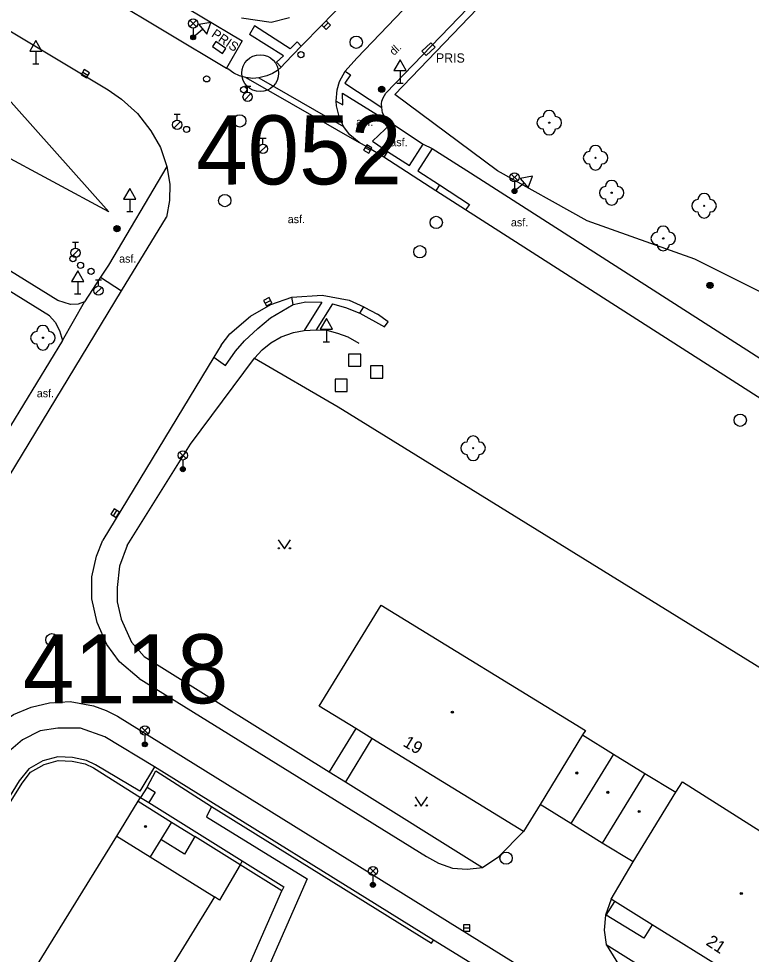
# Model space of a CAD drawing. Extents: x -598341 to -594502, y -1162301 to -1161406.
# Drawn here: x -594603.5 to -594544, y -1161636.7 to -1161560.7 of the extents above; entities that cross this region are included whole.
import ezdxf

# ---------------------------------------------------------------- set-up
doc = ezdxf.new("R2010")
doc.units = 0
for name, color, linetype in [('Vrstva 1', 7, 'Continuous'), ('Vrstva 10', 7, 'Continuous'), ('Vrstva 11', 7, 'Continuous'), ('Vrstva 2', 7, 'Continuous'), ('Vrstva 22', 7, 'Continuous'), ('Vrstva 23', 7, 'Continuous'), ('Vrstva 24', 7, 'Continuous'), ('Vrstva 25', 7, 'Continuous'), ('Vrstva 26', 7, 'Continuous'), ('Vrstva 27', 7, 'Continuous'), ('Vrstva 28', 7, 'Continuous'), ('Vrstva 33', 7, 'Continuous'), ('Vrstva 34', 7, 'Continuous'), ('Vrstva 36', 7, 'Continuous'), ('Vrstva 39', 7, 'Continuous'), ('Vrstva 40', 7, 'Continuous'), ('Vrstva 41', 7, 'Continuous'), ('Vrstva 46', 7, 'Continuous'), ('Vrstva 5', 7, 'Continuous'), ('Vrstva 7', 7, 'Continuous'), ('Vrstva 8', 7, 'Continuous')]:
    doc.layers.add(name, color=color, linetype=linetype)

msp = doc.modelspace()

# ---------------------------------------------------------------- linework, layer by layer
at = {"layer": 'Vrstva 1'}
for radius in [1.5, 0.002]:
    msp.add_circle((-594583.88, -1161565.11), radius, dxfattribs=at)
at = {"layer": 'Vrstva 10'}
for p, q in [((-594603, -1161554.87), (-594586.61, -1161564.7)), ((-594586.61, -1161564.7), (-594586.51, -1161564.76)), ((-594595.14, -1161582.79), (-594591.5, -1161576.8)), ((-594604.82, -1161598.74), (-594595.14, -1161582.79)), ((-594587.05, -1161587.21), (-594587.63, -1161588.17)), ((-594587.63, -1161588.17), (-594596.65, -1161603.05)), ((-594593.7, -1161614.28), (-594570.38, -1161628.73)), ((-594595.47, -1161617.34), (-594555.29, -1161642.28)), ((-594564.5, -1161628.74), (-594562.49, -1161626.7)), ((-594565.83, -1161629.63), (-594564.5, -1161628.74)), ((-594555.38, -1161632.2), (-594555.83, -1161633.49)), ((-594555.83, -1161633.49), (-594555.93, -1161634.71)), ((-594555.93, -1161634.71), (-594555.79, -1161635.87)), ((-594555.79, -1161635.87), (-594553.77, -1161639.09))]:
    msp.add_line(p, q, dxfattribs=at)
for points in [[(-594580.55, -1161562.92), (-594578.83, -1161561.19), (-594565.85, -1161547.73), (-594544.38, -1161525.47)], [(-594650.57, -1161533.78), (-594635.46, -1161543.14), (-594620.79, -1161551.86), (-594605.87, -1161560.69), (-594596.23, -1161566.45)], [(-594576.97, -1161564.95), (-594576.03, -1161563.89), (-594571.03, -1161558.64)], [(-594581.84, -1161564.28), (-594580.55, -1161562.92)], [(-594585.05, -1161565.45), (-594585.55, -1161565.32), (-594586.03, -1161565.1), (-594586.51, -1161564.76)], [(-594582.17, -1161564.63), (-594582.48, -1161564.89), (-594582.89, -1161565.14), (-594583.34, -1161565.33), (-594583.99, -1161565.48)], [(-594581.84, -1161564.28), (-594582.17, -1161564.63)], [(-594577.7, -1161567.37), (-594577.63, -1161566.47), (-594577.44, -1161565.79), (-594576.97, -1161564.95)], [(-594583.99, -1161565.48), (-594584.47, -1161565.53), (-594585.05, -1161565.45)], [(-594596.23, -1161566.45), (-594595.13, -1161567.23), (-594593.84, -1161568.39), (-594592.75, -1161569.79), (-594591.98, -1161571.15), (-594591.45, -1161572.69)], [(-594577.1, -1161569.44), (-594577.46, -1161568.64), (-594577.69, -1161567.77), (-594577.7, -1161567.37)], [(-594575.84, -1161570.74), (-594576.6, -1161570.11), (-594577.1, -1161569.44)], [(-594575.21, -1161571.08), (-594575.84, -1161570.74)], [(-594573.83, -1161571.93), (-594575.21, -1161571.08)], [(-594569.6, -1161574.66), (-594573.83, -1161571.93)], [(-594591.45, -1161572.69), (-594591.21, -1161574.13), (-594591.24, -1161575.46), (-594591.5, -1161576.8)], [(-594567.19, -1161576.21), (-594569.6, -1161574.66)], [(-594528.05, -1161601.28), (-594535.02, -1161596.81), (-594567.19, -1161576.21)], [(-594581.3, -1161583.3), (-594578.85, -1161583.13), (-594576.64, -1161583.55), (-594575.47, -1161584.09)], [(-594587.05, -1161587.21), (-594586.34, -1161586.28), (-594584.66, -1161584.84), (-594583.02, -1161583.9), (-594581.3, -1161583.3)], [(-594575.47, -1161584.09), (-594575.42, -1161584.11), (-594574.34, -1161584.69)], [(-594573.49, -1161585.3), (-594574.34, -1161584.69)], [(-594593.7, -1161614.28), (-594595.31, -1161612.92), (-594596.32, -1161611.52), (-594597.13, -1161609.73), (-594597.55, -1161607.81), (-594597.55, -1161606.02), (-594597.16, -1161604.34), (-594596.65, -1161603.05)], [(-594607.21, -1161620.27), (-594606.37, -1161619.15), (-594605.39, -1161618.21), (-594603.92, -1161617.19), (-594602.48, -1161616.6), (-594600.98, -1161616.25), (-594599.3, -1161616.14), (-594597.41, -1161616.49), (-594596.39, -1161616.88), (-594595.47, -1161617.34)], [(-594570.38, -1161628.73), (-594569.4, -1161629.27), (-594568.25, -1161629.69), (-594567.06, -1161629.76), (-594565.83, -1161629.63)]]:
    msp.add_lwpolyline(points, dxfattribs=at)
at = {"layer": 'Vrstva 11'}
for p, q in [((-594585.05, -1161565.45), (-594575.84, -1161570.74)), ((-594583.99, -1161565.48), (-594577.1, -1161569.44)), ((-594573.79, -1161568.84), (-594573.72, -1161568.74)), ((-594591.45, -1161572.69), (-594596.19, -1161580.69)), ((-594566.8, -1161573.19), (-594533.3, -1161594.68)), ((-594569.31, -1161574.18), (-594569.6, -1161574.66)), ((-594596.19, -1161580.69), (-594596.84, -1161581.68)), ((-594596.84, -1161581.68), (-594598.15, -1161583.69)), ((-594596.84, -1161581.68), (-594595.14, -1161582.79)), ((-594599.93, -1161586.82), (-594598.15, -1161583.69)), ((-594581.21, -1161583.89), (-594581.3, -1161583.3)), ((-594578.88, -1161583.71), (-594580.31, -1161586)), ((-594578.01, -1161583.85), (-594579.34, -1161585.95)), ((-594575.78, -1161584.6), (-594575.47, -1161584.09)), ((-594580.31, -1161586), (-594579.34, -1161585.95)), ((-594599.93, -1161586.82), (-594606.65, -1161597.8)), ((-594589.55, -1161595.23), (-594584.34, -1161588.25)), ((-594587.63, -1161588.17), (-594586.69, -1161588.85)), ((-594584.34, -1161588.25), (-594577.54, -1161592.21)), ((-594577.54, -1161592.21), (-594538.38, -1161616.43)), ((-594594.69, -1161603.46), (-594589.55, -1161595.23)), ((-594594.69, -1161603.46), (-594595.3, -1161605.16)), ((-594595.3, -1161605.16), (-594595.5, -1161606.88)), ((-594595.5, -1161606.88), (-594595.48, -1161608.06)), ((-594595.48, -1161608.06), (-594595.17, -1161609.47)), ((-594595.17, -1161609.47), (-594594.33, -1161611.32)), ((-594594.33, -1161611.32), (-594593.31, -1161612.48)), ((-594593.31, -1161612.48), (-594578.27, -1161621.86)), ((-594601.76, -1161618.54), (-594603.17, -1161619.26)), ((-594600.3, -1161618.31), (-594601.76, -1161618.54)), ((-594598.46, -1161618.32), (-594600.3, -1161618.31)), ((-594596.5, -1161619.02), (-594598.46, -1161618.32)), ((-594576.12, -1161618.35), (-594578.27, -1161621.86)), ((-594603.17, -1161619.26), (-594604.69, -1161620.57)), ((-594592.45, -1161621.45), (-594596.5, -1161619.02)), ((-594574.8, -1161619.15), (-594576.96, -1161622.68)), ((-594578.27, -1161621.86), (-594576.96, -1161622.68)), ((-594576.96, -1161622.68), (-594565.83, -1161629.63)), ((-594593.78, -1161624.25), (-594593.59, -1161623.95)), ((-594593.59, -1161623.95), (-594592.93, -1161624.36)), ((-594592.93, -1161624.36), (-594585.33, -1161629.09)), ((-594591.08, -1161625.94), (-594589.18, -1161627.12)), ((-594585.51, -1161629.4), (-594587.17, -1161632.29)), ((-594585.33, -1161629.09), (-594585.51, -1161629.4)), ((-594587.17, -1161632.29), (-594587.6, -1161632.02)), ((-594552.05, -1161634.28), (-594555.08, -1161632.38)), ((-594555.79, -1161635.87), (-594547.26, -1161641.2))]:
    msp.add_line(p, q, dxfattribs=at)
for points in [[(-594532.12, -1161588.45), (-594548.57, -1161580.21), (-594557.32, -1161577.11), (-594564.61, -1161573.05), (-594572.94, -1161566.83), (-594542.12, -1161534.77)], [(-594573.67, -1161566.74), (-594573.67, -1161566.74), (-594573.67, -1161566.74), (-594573.67, -1161566.74), (-594551.47, -1161543.68)], [(-594598.15, -1161583.69), (-594598.66, -1161583.87), (-594599.29, -1161583.9), (-594600.32, -1161583.57), (-594618.64, -1161572.24), (-594622.7, -1161571.51), (-594660.44, -1161548.1), (-594663.64, -1161546.13)], [(-594601.73, -1161552.7), (-594585.33, -1161562.47), (-594586.61, -1161564.7)], [(-594580.55, -1161562.92), (-594580.88, -1161562.57), (-594581.45, -1161563.12), (-594584.33, -1161561.27), (-594584.75, -1161561.97)], [(-594582.17, -1161564.63), (-594582.55, -1161564.22), (-594581.99, -1161563.7), (-594584.75, -1161561.97)], [(-594576.97, -1161564.95), (-594576.55, -1161565.25), (-594576.99, -1161565.91), (-594574.01, -1161567.91)], [(-594577.7, -1161567.37), (-594577.16, -1161567.69), (-594577.18, -1161566.74), (-594573.79, -1161568.84), (-594573.79, -1161568.84)], [(-594574.01, -1161567.91), (-594574.02, -1161567.61), (-594574.01, -1161567.38), (-594573.88, -1161567.1), (-594573.67, -1161566.74)], [(-594601, -1161584.82), (-594619.17, -1161573.55), (-594623.36, -1161572.79), (-594632.2, -1161567.3)], [(-594573.72, -1161568.74), (-594573.95, -1161568.33), (-594574.01, -1161567.91)], [(-594573.21, -1161569.18), (-594573.69, -1161568.8), (-594573.72, -1161568.74)], [(-594573.21, -1161569.18), (-594574.76, -1161570.63), (-594573.54, -1161571.47)], [(-594573.21, -1161569.18), (-594570.63, -1161570.88)], [(-594573.54, -1161571.47), (-594571.76, -1161572.6), (-594570.63, -1161570.88)], [(-594570.63, -1161570.88), (-594569.92, -1161571.23)], [(-594573.54, -1161571.47), (-594573.83, -1161571.93)], [(-594569.92, -1161571.23), (-594571.08, -1161573.05), (-594569.31, -1161574.18)], [(-594569.92, -1161571.23), (-594566.8, -1161573.19)], [(-594569.31, -1161574.18), (-594566.89, -1161575.77), (-594567.19, -1161576.21)], [(-594586.69, -1161588.85), (-594585.87, -1161587.69), (-594585.15, -1161586.85), (-594584.08, -1161585.85), (-594583.03, -1161584.99), (-594581.21, -1161583.89)], [(-594581.21, -1161583.89), (-594580.16, -1161583.69), (-594578.88, -1161583.71)], [(-594578.01, -1161583.85), (-594576.96, -1161584.15), (-594575.78, -1161584.6)], [(-594575.78, -1161584.6), (-594573.79, -1161585.72), (-594573.49, -1161585.3)], [(-594601, -1161584.82), (-594600.54, -1161585.32), (-594600.17, -1161586), (-594599.93, -1161586.82)], [(-594584.34, -1161588.25), (-594583.73, -1161587.58), (-594583, -1161587), (-594582.18, -1161586.53), (-594581.16, -1161586.18), (-594580.31, -1161586)], [(-594579.34, -1161585.95), (-594578.46, -1161585.99), (-594577.59, -1161586.22), (-594576.75, -1161586.53), (-594575.87, -1161587.04)], [(-594593.07, -1161623.09), (-594592.4, -1161623.5), (-594592.93, -1161624.36)], [(-594587.83, -1161624.67), (-594588.25, -1161625.51), (-594580.06, -1161630.56), (-594587.71, -1161648)], [(-594589.18, -1161627.12), (-594590.02, -1161628.55), (-594591.95, -1161627.36)], [(-594585.51, -1161629.4), (-594589.18, -1161627.12)], [(-594582.12, -1161631.52), (-594585.51, -1161629.4)], [(-594585.33, -1161629.09), (-594581.97, -1161631.19), (-594582.12, -1161631.52)], [(-594588.57, -1161649.33), (-594601.81, -1161665.09), (-594602.96, -1161664.12), (-594589.86, -1161648.53), (-594589, -1161647.2), (-594582.12, -1161631.52)]]:
    msp.add_lwpolyline(points, dxfattribs=at)
at = {"layer": 'Vrstva 22'}
for centre in [(-594560.4, -1161569.13), (-594556.64, -1161571.98), (-594555.33, -1161574.82), (-594547.82, -1161575.88), (-594551.14, -1161578.53), (-594601.52, -1161586.6), (-594566.58, -1161595.57)]:
    msp.add_circle(centre, 0.05, dxfattribs=at)
for centre, start, end in [((-594560.9, -1161569.13), 90, 270), ((-594560.4, -1161568.63), 0, 180), ((-594559.9, -1161569.13), 270, 90), ((-594560.4, -1161569.63), 180, 0), ((-594556.64, -1161571.48), 0, 180), ((-594557.14, -1161571.98), 90, 270), ((-594556.14, -1161571.98), 270, 90), ((-594556.64, -1161572.48), 180, 0), ((-594555.33, -1161574.32), 0, 180), ((-594555.83, -1161574.82), 90, 270), ((-594554.83, -1161574.82), 270, 90), ((-594555.33, -1161575.32), 180, 0), ((-594548.32, -1161575.88), 90, 270), ((-594547.82, -1161575.38), 0, 180), ((-594547.32, -1161575.88), 270, 90), ((-594547.82, -1161576.38), 180, 0), ((-594551.14, -1161578.03), 0, 180), ((-594551.64, -1161578.53), 90, 270), ((-594550.64, -1161578.53), 270, 90), ((-594551.14, -1161579.03), 180, 0), ((-594602.02, -1161586.6), 90, 270), ((-594601.52, -1161586.1), 0, 180), ((-594601.02, -1161586.6), 270, 90), ((-594601.52, -1161587.1), 180, 0), ((-594566.58, -1161595.07), 0, 180), ((-594567.08, -1161595.57), 90, 270), ((-594566.08, -1161595.57), 270, 90), ((-594566.58, -1161596.07), 180, 0)]:
    msp.add_arc(centre, 0.5, start, end, dxfattribs=at)
at = {"layer": 'Vrstva 23'}
for p, q in [((-594605.77, -1161565.62), (-594596.18, -1161576.38)), ((-594596.18, -1161576.38), (-594611.62, -1161568.04))]:
    msp.add_line(p, q, dxfattribs=at)
at = {"layer": 'Vrstva 24'}
for points in [[(-594587.763, -1161562.946), (-594586.936, -1161563.508), (-594586.655, -1161563.094), (-594587.483, -1161562.533)], [(-594570.392, -1161563.685), (-594569.665, -1161562.998), (-594570.009, -1161562.635), (-594570.735, -1161563.322)]]:
    msp.add_lwpolyline(points, close=True, dxfattribs=at)
at = {"layer": 'Vrstva 25'}
for centre, radius in [((-594574.01, -1161566.41), 0.25), ((-594574.01, -1161566.41), 0.2), ((-594574.01, -1161566.41), 0.15), ((-594574.01, -1161566.41), 0.1), ((-594574.01, -1161566.41), 0.05), ((-594595.51, -1161577.74), 0.25), ((-594595.51, -1161577.74), 0.2), ((-594595.51, -1161577.74), 0.15), ((-594595.51, -1161577.74), 0.1), ((-594595.51, -1161577.74), 0.05), ((-594547.34, -1161582.35), 0.25), ((-594547.34, -1161582.35), 0.2), ((-594547.34, -1161582.35), 0.15), ((-594547.34, -1161582.35), 0.1), ((-594547.34, -1161582.35), 0.05)]:
    msp.add_circle(centre, radius, dxfattribs=at)
at = {"layer": 'Vrstva 26'}
for points in [[(-594576.71, -1161588.92), (-594575.71, -1161588.92), (-594575.71, -1161587.92), (-594576.71, -1161587.92)], [(-594574.92, -1161589.89), (-594573.92, -1161589.89), (-594573.92, -1161588.89), (-594574.92, -1161588.89)], [(-594577.8, -1161590.96), (-594576.8, -1161590.96), (-594576.8, -1161589.96), (-594577.8, -1161589.96)]]:
    msp.add_lwpolyline(points, close=True, dxfattribs=at)
at = {"layer": 'Vrstva 27'}
for p, q in [((-594578.695, -1161561.378), (-594578.345, -1161561.021)), ((-594598.293, -1161565.02), (-594597.866, -1161565.282)), ((-594575.354, -1161571.14), (-594574.927, -1161571.399)), ((-594583.479, -1161583.8), (-594583.041, -1161583.56)), ((-594595.79, -1161601.063), (-594595.53, -1161600.637)), ((-594567.36, -1161634.54), (-594566.86, -1161634.54))]:
    msp.add_line(p, q, dxfattribs=at)
for points in [[(-594578.517, -1161561.553), (-594578.167, -1161561.196), (-594578.524, -1161560.846), (-594578.874, -1161561.204)], [(-594598.423, -1161565.233), (-594597.997, -1161565.495), (-594597.736, -1161565.069), (-594598.161, -1161564.807)], [(-594575.484, -1161571.354), (-594575.056, -1161571.613), (-594574.797, -1161571.185), (-594575.225, -1161570.926)], [(-594583.36, -1161584.019), (-594582.921, -1161583.78), (-594583.16, -1161583.341), (-594583.599, -1161583.58)], [(-594595.577, -1161601.194), (-594595.316, -1161600.767), (-594595.743, -1161600.506), (-594596.004, -1161600.933)], [(-594567.36, -1161634.79), (-594566.86, -1161634.79), (-594566.86, -1161634.29), (-594567.36, -1161634.29)]]:
    msp.add_lwpolyline(points, close=True, dxfattribs=at)
for centre in [(-594576.07, -1161562.6), (-594585.54, -1161568.99), (-594586.75, -1161575.46), (-594569.58, -1161577.23), (-594570.91, -1161579.61), (-594544.89, -1161593.3), (-594600.79, -1161611.13), (-594563.91, -1161628.87)]:
    msp.add_circle(centre, 0.5, dxfattribs=at)
at = {"layer": 'Vrstva 28'}
for p, q in [((-594585.15, -1161566.155), (-594584.65, -1161566.155)), ((-594584.9, -1161566.655), (-594584.9, -1161566.155)), ((-594585.158, -1161567.302), (-594584.628, -1161566.772)), ((-594590.87, -1161568.425), (-594590.37, -1161568.425)), ((-594590.62, -1161568.925), (-594590.62, -1161568.425)), ((-594590.878, -1161569.572), (-594590.348, -1161569.042)), ((-594583.908, -1161571.532), (-594583.378, -1161571.002)), ((-594583.9, -1161570.385), (-594583.4, -1161570.385)), ((-594583.65, -1161570.885), (-594583.65, -1161570.385)), ((-594599.13, -1161578.825), (-594598.63, -1161578.825)), ((-594598.88, -1161579.325), (-594598.88, -1161578.825)), ((-594599.138, -1161579.972), (-594598.608, -1161579.442)), ((-594597.26, -1161581.895), (-594596.76, -1161581.895)), ((-594597.01, -1161582.395), (-594597.01, -1161581.895)), ((-594597.268, -1161583.042), (-594596.738, -1161582.512))]:
    msp.add_line(p, q, dxfattribs=at)
for centre, radius in [((-594580.57, -1161563.61), 0.25), ((-594588.23, -1161565.57), 0.25), ((-594585.22, -1161566.45), 0.25), ((-594584.9, -1161567.03), 0.375), ((-594590.62, -1161569.3), 0.375), ((-594589.86, -1161569.68), 0.25), ((-594583.65, -1161571.26), 0.375), ((-594598.88, -1161579.7), 0.375), ((-594599.09, -1161580.17), 0.25), ((-594598.47, -1161580.72), 0.25), ((-594597.61, -1161581.2), 0.25), ((-594597.01, -1161582.77), 0.375)]:
    msp.add_circle(centre, radius, dxfattribs=at)
at = {"layer": 'Vrstva 33'}
for p, q in [((-594589.585, -1161561.34), (-594589.055, -1161560.81)), ((-594589.585, -1161560.81), (-594589.055, -1161561.34)), ((-594589.32, -1161561.45), (-594589.32, -1161562.2)), ((-594563.485, -1161573.83), (-594562.955, -1161573.3)), ((-594563.485, -1161573.3), (-594562.955, -1161573.83)), ((-594563.22, -1161573.94), (-594563.22, -1161574.69)), ((-594590.425, -1161596.42), (-594589.895, -1161595.89)), ((-594590.425, -1161595.89), (-594589.895, -1161596.42)), ((-594590.16, -1161596.53), (-594590.16, -1161597.28)), ((-594593.505, -1161618.76), (-594592.975, -1161618.23)), ((-594593.505, -1161618.23), (-594592.975, -1161618.76)), ((-594593.24, -1161618.87), (-594593.24, -1161619.62)), ((-594574.985, -1161630.18), (-594574.455, -1161629.65)), ((-594574.985, -1161629.65), (-594574.455, -1161630.18)), ((-594574.72, -1161630.29), (-594574.72, -1161631.04))]:
    msp.add_line(p, q, dxfattribs=at)
for centre, radius in [((-594589.32, -1161561.075), 0.375), ((-594589.32, -1161562.2), 0.2), ((-594589.32, -1161562.2), 0.145), ((-594589.32, -1161562.2), 0.0876), ((-594563.22, -1161573.565), 0.375), ((-594563.22, -1161574.69), 0.2), ((-594563.22, -1161574.69), 0.145), ((-594563.22, -1161574.69), 0.0876), ((-594590.16, -1161596.155), 0.375), ((-594590.16, -1161597.28), 0.2), ((-594590.16, -1161597.28), 0.145), ((-594590.16, -1161597.28), 0.0876), ((-594593.24, -1161618.495), 0.375), ((-594593.24, -1161619.62), 0.2), ((-594593.24, -1161619.62), 0.145), ((-594593.24, -1161619.62), 0.0876), ((-594574.72, -1161629.915), 0.375), ((-594574.72, -1161631.04), 0.2), ((-594574.72, -1161631.04), 0.145), ((-594574.72, -1161631.04), 0.0876)]:
    msp.add_circle(centre, radius, dxfattribs=at)
at = {"layer": 'Vrstva 34'}
for p, q in [((-594588.539, -1161561.547), (-594589.32, -1161562.2)), ((-594602.1, -1161563.322), (-594602.1, -1161564.34)), ((-594602.35, -1161564.34), (-594601.85, -1161564.34)), ((-594572.52, -1161564.892), (-594572.52, -1161565.91)), ((-594572.77, -1161565.91), (-594572.27, -1161565.91)), ((-594562.438, -1161574.039), (-594563.22, -1161574.69)), ((-594594.47, -1161575.332), (-594594.47, -1161576.35)), ((-594594.72, -1161576.35), (-594594.22, -1161576.35)), ((-594598.7, -1161582.022), (-594598.7, -1161583.04)), ((-594598.95, -1161583.04), (-594598.45, -1161583.04)), ((-594578.5, -1161585.902), (-594578.5, -1161586.92)), ((-594578.75, -1161586.92), (-594578.25, -1161586.92))]:
    msp.add_line(p, q, dxfattribs=at)
for points in [[(-594588.86, -1161561.163), (-594588.218, -1161561.93), (-594587.875, -1161560.991)], [(-594602.6, -1161563.322), (-594601.6, -1161563.322), (-594602.1, -1161562.456)], [(-594573.02, -1161564.892), (-594572.02, -1161564.892), (-594572.52, -1161564.026)], [(-594562.757, -1161573.654), (-594562.118, -1161574.423), (-594561.772, -1161573.485)], [(-594594.97, -1161575.332), (-594593.97, -1161575.332), (-594594.47, -1161574.466)], [(-594599.2, -1161582.022), (-594598.2, -1161582.022), (-594598.7, -1161581.156)], [(-594579, -1161585.902), (-594578, -1161585.902), (-594578.5, -1161585.036)]]:
    msp.add_lwpolyline(points, close=True, dxfattribs=at)
at = {"layer": 'Vrstva 36'}
for points in [[(-594582.41, -1161603), (-594581.91, -1161603.75), (-594581.41, -1161603)], [(-594571.29, -1161623.9), (-594570.79, -1161624.65), (-594570.29, -1161623.9)]]:
    msp.add_lwpolyline(points, dxfattribs=at)
for centre in [(-594582.36, -1161603.7), (-594581.461, -1161603.7), (-594571.24, -1161624.6), (-594570.341, -1161624.6)]:
    msp.add_circle(centre, 0.05, dxfattribs=at)
at = {"layer": 'Vrstva 39'}
for centre, radius in [((-594568.27, -1161617.01), 0.09), ((-594568.27, -1161617.01), 0.0398), ((-594558.16, -1161621.96), 0.09), ((-594558.16, -1161621.96), 0.0398), ((-594555.64, -1161623.53), 0.09), ((-594555.64, -1161623.53), 0.0398), ((-594553.1, -1161625.08), 0.09), ((-594553.1, -1161625.08), 0.0398), ((-594593.19, -1161626.3), 0.09), ((-594593.19, -1161626.3), 0.0398), ((-594544.8, -1161631.74), 0.09), ((-594544.8, -1161631.74), 0.0398)]:
    msp.add_circle(centre, radius, dxfattribs=at)
at = {"layer": 'Vrstva 5'}
for p, q in [((-594579.08, -1161616.53), (-594574.05, -1161608.32)), ((-594574.05, -1161608.32), (-594557.46, -1161618.49)), ((-594576.12, -1161618.35), (-594579.08, -1161616.53)), ((-594574.8, -1161619.15), (-594576.12, -1161618.35)), ((-594557.69, -1161618.86), (-594561.15, -1161624.51)), ((-594557.46, -1161618.49), (-594557.69, -1161618.86)), ((-594557.69, -1161618.86), (-594555.18, -1161620.41)), ((-594562.49, -1161626.7), (-594574.8, -1161619.15)), ((-594555.18, -1161620.41), (-594558.64, -1161626.06)), ((-594555.18, -1161620.41), (-594552.63, -1161621.98)), ((-594552.63, -1161621.98), (-594556.09, -1161627.64)), ((-594552.63, -1161621.98), (-594550.11, -1161623.52)), ((-594550.11, -1161623.52), (-594549.59, -1161622.68)), ((-594549.59, -1161622.68), (-594543.29, -1161626.65)), ((-594595.53, -1161627.08), (-594593.78, -1161624.25)), ((-594593.78, -1161624.25), (-594591.08, -1161625.94)), ((-594553.58, -1161629.18), (-594550.11, -1161623.52)), ((-594561.15, -1161624.51), (-594562.49, -1161626.7)), ((-594558.64, -1161626.06), (-594561.15, -1161624.51)), ((-594591.08, -1161625.94), (-594591.95, -1161627.36)), ((-594556.09, -1161627.64), (-594558.64, -1161626.06)), ((-594613.37, -1161655.97), (-594595.53, -1161627.08)), ((-594595.53, -1161627.08), (-594592.82, -1161628.77)), ((-594591.95, -1161627.36), (-594592.82, -1161628.77)), ((-594553.58, -1161629.18), (-594556.09, -1161627.64)), ((-594592.82, -1161628.77), (-594587.6, -1161632.02)), ((-594555.38, -1161632.2), (-594553.58, -1161629.18)), ((-594587.6, -1161632.02), (-594606.71, -1161662.96)), ((-594555.77, -1161633.49), (-594555.08, -1161632.38)), ((-594555.08, -1161632.38), (-594555.38, -1161632.2)), ((-594552.73, -1161635.38), (-594555.77, -1161633.49)), ((-594552.05, -1161634.28), (-594552.73, -1161635.38)), ((-594546.11, -1161637.97), (-594552.05, -1161634.28))]:
    msp.add_line(p, q, dxfattribs=at)
at = {"layer": 'Vrstva 7'}
for p, q in [((-594585.39, -1161560.61), (-594582.98, -1161560.97)), ((-594582.98, -1161560.97), (-594581.51, -1161560.6)), ((-594601.54, -1161620.97), (-594602.66, -1161621.62)), ((-594600.32, -1161620.63), (-594601.54, -1161620.97)), ((-594599.11, -1161620.68), (-594600.32, -1161620.63)), ((-594597.99, -1161620.93), (-594599.11, -1161620.68)), ((-594597.26, -1161621.28), (-594597.99, -1161620.93)), ((-594602.66, -1161621.62), (-594603.44, -1161622.58)), ((-594593.65, -1161623.42), (-594597.26, -1161621.28)), ((-594592.45, -1161621.45), (-594593.65, -1161623.42)), ((-594569.81, -1161635.52), (-594592.45, -1161621.45)), ((-594603.44, -1161622.58), (-594626.78, -1161660.17)), ((-594593.07, -1161623.09), (-594593.59, -1161623.95))]:
    msp.add_line(p, q, dxfattribs=at)
for points in [[(-594602.52, -1161621.88), (-594601.43, -1161621.25), (-594600.28, -1161620.93), (-594599.14, -1161620.98), (-594598.1, -1161621.21), (-594597.41, -1161621.54), (-594593.59, -1161623.95)], [(-594620.89, -1161651.09), (-594603.21, -1161622.77), (-594602.52, -1161621.88)], [(-594593.07, -1161623.09), (-594592.34, -1161621.78), (-594587.83, -1161624.67)], [(-594587.83, -1161624.67), (-594569.97, -1161635.78), (-594569.81, -1161635.52)]]:
    msp.add_lwpolyline(points, dxfattribs=at)
at = {"layer": 'Vrstva 8'}
msp.add_line((-594566.86, -1161637.34), (-594569.81, -1161635.52), dxfattribs=at)

# ---------------------------------------------------------------- texts
at = {"layer": 'Vrstva 2'}
for s, p in [('4052', (-594589.063, -1161574.155)), ('4118', (-594603.151, -1161616.308))]:
    msp.add_text(s, height=5.6117, rotation=0.07272, dxfattribs=at).set_placement(p)
at = {"layer": 'Vrstva 40'}
msp.add_text('dl.', height=0.65, rotation=43.62819, dxfattribs=at).set_placement((-594573.01, -1161563.71))
for p in [(-594576.09, -1161569.4), (-594573.31, -1161571.04), (-594581.64, -1161577.29), (-594563.51, -1161577.55), (-594595.34, -1161580.5), (-594602.02, -1161591.43)]:
    msp.add_text('asf.', height=0.65, dxfattribs=at).set_placement(p)
at = {"layer": 'Vrstva 41'}
msp.add_text('PRIS', height=0.75, rotation=325.83775, dxfattribs=at).set_placement((-594587.9, -1161562.09))
msp.add_text('PRIS', height=0.75, dxfattribs=at).set_placement((-594569.6, -1161564.25))
at = {"layer": 'Vrstva 46'}
for s, rotation, p in [('19', 328.72, (-594572.35, -1161619.71)), ('21', 327.01, (-594547.74, -1161635.87))]:
    msp.add_text(s, height=0.9999, rotation=rotation, dxfattribs=at).set_placement(p)

doc.saveas('drawing.dxf')
